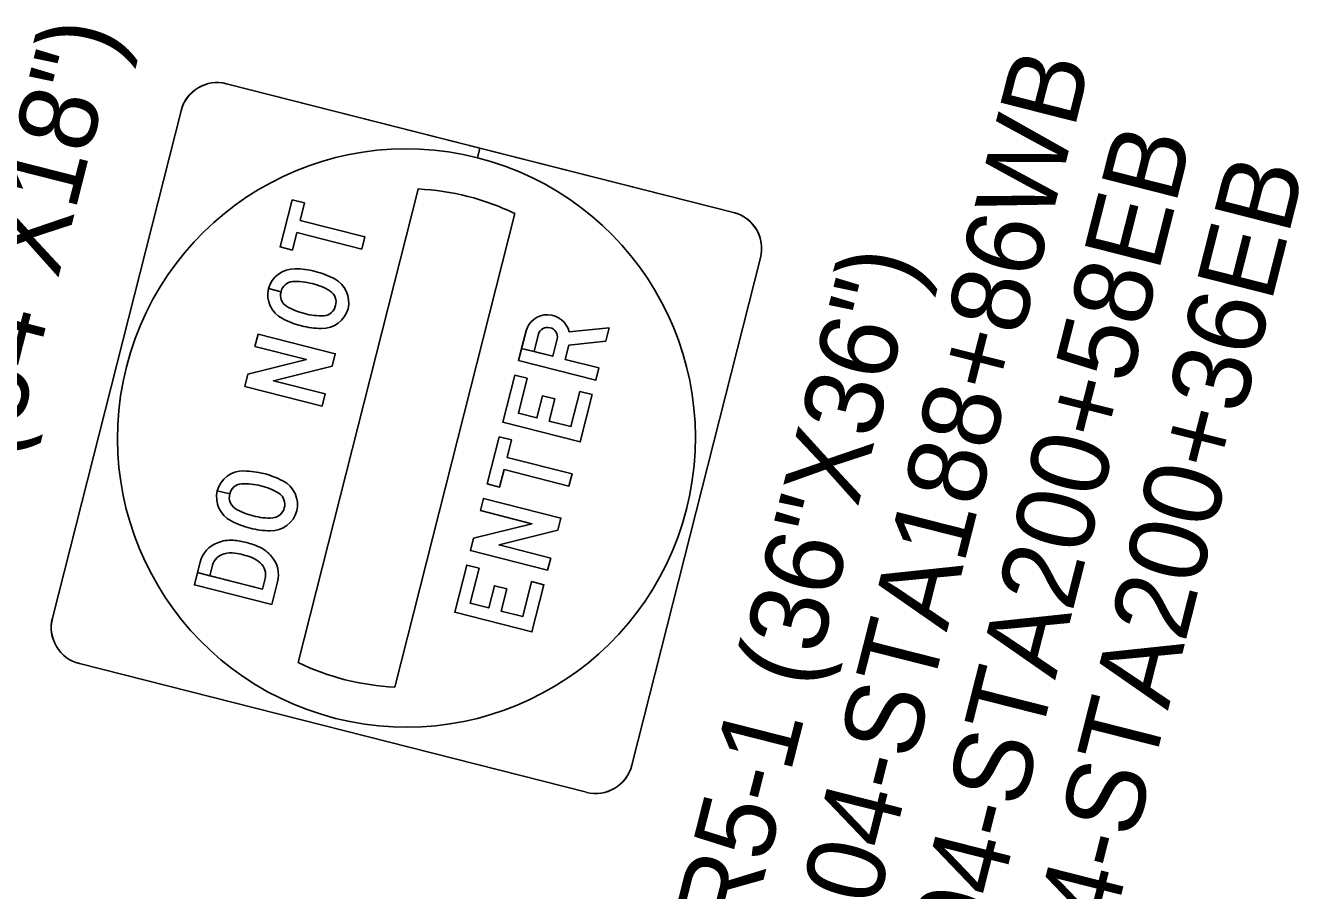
# Model space of a CAD drawing. Extents: x 670257 to 671518, y 737783 to 738188.
# Drawn here: x 670290.916 to 670295.008, y 738151.567 to 738154.341 of the extents above; entities that cross this region are included whole.
import ezdxf

# ---------------------------------------------------------------- set-up
doc = ezdxf.new("R2010")
doc.units = 0
doc.layers.add('Default', color=7, linetype='Continuous')

msp = doc.modelspace()

# ---------------------------------------------------------------- linework, layer by layer
at = {"layer": 'Default'}
for p, q in [((670293.1883, 738153.7419), (670291.5609, 738154.1546)), ((670293.1883, 738153.7419), (670291.5609, 738154.1546)), ((670293.1883, 738153.7418), (670291.561, 738154.1546)), ((670292.3746, 738153.9482), (670291.561, 738154.1546)), ((670292.3746, 738153.9482), (670291.561, 738154.1546)), ((670291.4152, 738154.0679), (670291.0023, 738152.44)), ((670291.4152, 738154.0679), (670291.0023, 738152.44)), ((670291.4152, 738154.0678), (670291.0024, 738152.4399)), ((670291.4152, 738154.0678), (670291.0024, 738152.4399)), ((670291.4152, 738154.0678), (670291.0024, 738152.4399)), ((670292.3746, 738153.9482), (670292.3668, 738153.9172)), ((670293.1883, 738153.7419), (670292.3747, 738153.9483)), ((670293.1883, 738153.7419), (670292.3747, 738153.9483)), ((670292.1763, 738153.8168), (670291.7911, 738152.2978)), ((670292.101, 738152.2192), (670292.4863, 738153.7382)), ((670292.8621, 738151.9683), (670293.275, 738153.5961)), ((670292.8621, 738151.9683), (670293.275, 738153.5961)), ((670292.8621, 738151.9683), (670293.275, 738153.5961)), ((670292.8621, 738151.9683), (670293.275, 738153.5961)), ((670292.8621, 738151.9683), (670293.275, 738153.5961)), ((670291.7362, 738153.4874), (670291.6962, 738153.4975)), ((670291.6962, 738153.4975), (670291.7362, 738153.4874)), ((670291.7362, 738153.4874), (670291.6962, 738153.4975)), ((670291.6962, 738153.4975), (670291.7362, 738153.4874)), ((670291.7362, 738153.4874), (670291.7362, 738153.4874)), ((670291.7362, 738153.4874), (670291.7362, 738153.4874)), ((670292.6227, 738153.3366), (670292.6084, 738153.2802)), ((670291.5716, 738152.8386), (670291.5317, 738152.8487)), ((670291.5317, 738152.8487), (670291.5716, 738152.8386)), ((670291.5716, 738152.8386), (670291.5317, 738152.8487)), ((670291.5317, 738152.8487), (670291.5716, 738152.8386)), ((670291.5716, 738152.8386), (670291.5716, 738152.8386)), ((670291.5716, 738152.8386), (670291.5716, 738152.8386)), ((670291.5166, 738152.6099), (670291.5081, 738152.5764)), ((670291.6852, 738152.5671), (670291.6767, 738152.5336)), ((670291.6852, 738152.5671), (670291.6767, 738152.5336)), ((670291.7064, 738152.4841), (670291.7249, 738152.5571)), ((670291.0891, 738152.2942), (670292.7164, 738151.8815)), ((670291.0891, 738152.2942), (670292.7164, 738151.8815)), ((670291.0891, 738152.2942), (670292.7164, 738151.8815)), ((670291.0891, 738152.2942), (670292.7164, 738151.8815)), ((670291.0891, 738152.2942), (670292.7164, 738151.8815))]:
    msp.add_line(p, q, dxfattribs=at)
for points in [[(670292.3667, 738153.9172), (670292.3746, 738153.9482)], [(670292.3747, 738153.9483), (670292.3668, 738153.9172)], [(670292.3668, 738153.9172), (670292.3746, 738153.9482)], [(670291.7911, 738152.2978), (670291.7911, 738152.2978), (670292.1763, 738153.8168), (670292.1764, 738153.8168)], [(670292.4863, 738153.7382), (670292.4863, 738153.7382), (670292.101, 738152.2192), (670292.101, 738152.2192)], [(670292.5228, 738153.3619), (670292.4986, 738153.2665), (670292.7466, 738153.2036), (670292.7565, 738153.2427), (670292.648, 738153.2702), (670292.6596, 738153.3157)], [(670292.5228, 738153.3619), (670292.5085, 738153.3056), (670292.5482, 738153.2956), (670292.5625, 738153.3519)], [(670292.5228, 738153.3619), (670292.5085, 738153.3056), (670292.5482, 738153.2956), (670292.5625, 738153.3519)], [(670292.7466, 738153.2036), (670292.7565, 738153.2427), (670292.648, 738153.2702), (670292.6596, 738153.3157), (670292.7784, 738153.3291), (670292.789, 738153.371), (670292.661, 738153.3582)], [(670292.7466, 738153.2036), (670292.7565, 738153.2427), (670292.648, 738153.2702), (670292.6596, 738153.3157), (670292.7784, 738153.3291), (670292.789, 738153.371), (670292.661, 738153.3582)], [(670292.6596, 738153.3157), (670292.7784, 738153.3291), (670292.789, 738153.371), (670292.661, 738153.3582)], [(670292.6227, 738153.3366), (670292.6084, 738153.2802), (670292.5085, 738153.3056), (670292.4986, 738153.2665), (670292.7466, 738153.2036)], [(670292.6227, 738153.3366), (670292.6084, 738153.2802), (670292.5085, 738153.3056), (670292.4986, 738153.2665), (670292.7466, 738153.2036)], [(670292.6084, 738153.2802), (670292.5482, 738153.2955), (670292.5625, 738153.3519)], [(670291.4769, 738152.62), (670291.4584, 738152.547), (670291.7064, 738152.4841)], [(670291.4769, 738152.62), (670291.4684, 738152.5865), (670291.5081, 738152.5764), (670291.5166, 738152.6099)], [(670291.4769, 738152.62), (670291.4684, 738152.5865), (670291.5081, 738152.5764), (670291.5166, 738152.6099)], [(670291.6767, 738152.5336), (670291.4684, 738152.5865), (670291.4584, 738152.547), (670291.7064, 738152.4841), (670291.7249, 738152.5571)], [(670291.6767, 738152.5336), (670291.4684, 738152.5865), (670291.4584, 738152.547), (670291.7064, 738152.4841), (670291.7249, 738152.5571)], [(670291.5081, 738152.5764), (670291.6767, 738152.5336), (670291.6852, 738152.5671)]]:
    msp.add_lwpolyline(points, dxfattribs=at)
for points in [[(670291.7717, 738153.7823), (670291.8114, 738153.7722), (670291.7971, 738153.716), (670292.0054, 738153.6632), (670291.9955, 738153.624), (670291.7872, 738153.6769), (670291.7729, 738153.6207), (670291.7333, 738153.6308)], [(670291.7717, 738153.7823), (670291.8114, 738153.7722), (670291.7971, 738153.716), (670292.0054, 738153.6632), (670291.9955, 738153.624), (670291.7872, 738153.6769), (670291.7729, 738153.6207), (670291.7333, 738153.6308)], [(670291.7717, 738153.7823), (670291.8114, 738153.7722), (670291.7971, 738153.716), (670292.0054, 738153.6632), (670291.9955, 738153.624), (670291.7872, 738153.6769), (670291.7729, 738153.6207), (670291.7333, 738153.6308)], [(670291.8678, 738153.1207), (670291.6199, 738153.1836), (670291.6299, 738153.2232), (670291.8175, 738153.2701), (670291.6524, 738153.3119), (670291.6623, 738153.351), (670291.9103, 738153.2881), (670291.9004, 738153.249), (670291.7118, 738153.2019), (670291.8778, 738153.1598)], [(670291.8678, 738153.1207), (670291.6199, 738153.1836), (670291.6299, 738153.2232), (670291.8175, 738153.2701), (670291.6524, 738153.3119), (670291.6623, 738153.351), (670291.9103, 738153.2881), (670291.9004, 738153.249), (670291.7118, 738153.2019), (670291.8778, 738153.1598)], [(670291.8678, 738153.1207), (670291.6199, 738153.1836), (670291.6299, 738153.2232), (670291.8175, 738153.2701), (670291.6524, 738153.3119), (670291.6623, 738153.351), (670291.9103, 738153.2881), (670291.9004, 738153.249), (670291.7118, 738153.2019), (670291.8778, 738153.1598)], [(670292.5265, 738153.21), (670292.498, 738153.0975), (670292.5575, 738153.0824), (670292.5755, 738153.1535), (670292.6152, 738153.1435), (670292.5972, 738153.0724), (670292.6666, 738153.0548), (670292.6951, 738153.1672), (670292.7348, 738153.1571), (670292.6964, 738153.0056), (670292.4484, 738153.0685), (670292.4868, 738153.22)], [(670292.5265, 738153.21), (670292.498, 738153.0975), (670292.5575, 738153.0824), (670292.5755, 738153.1535), (670292.6152, 738153.1435), (670292.5972, 738153.0724), (670292.6666, 738153.0548), (670292.6951, 738153.1672), (670292.7348, 738153.1571), (670292.6964, 738153.0056), (670292.4484, 738153.0685), (670292.4868, 738153.22)], [(670292.5265, 738153.21), (670292.498, 738153.0975), (670292.5575, 738153.0824), (670292.5755, 738153.1535), (670292.6152, 738153.1435), (670292.5972, 738153.0724), (670292.6666, 738153.0548), (670292.6951, 738153.1672), (670292.7348, 738153.1571), (670292.6964, 738153.0056), (670292.4484, 738153.0685), (670292.4868, 738153.22)], [(670292.4366, 738153.0221), (670292.4763, 738153.0121), (670292.462, 738152.9559), (670292.6703, 738152.9031), (670292.6604, 738152.8639), (670292.4521, 738152.9168), (670292.4379, 738152.8606), (670292.3982, 738152.8706)], [(670292.4366, 738153.0221), (670292.4763, 738153.0121), (670292.462, 738152.9559), (670292.6703, 738152.9031), (670292.6604, 738152.8639), (670292.4521, 738152.9168), (670292.4379, 738152.8606), (670292.3982, 738152.8706)], [(670292.4366, 738153.0221), (670292.4763, 738153.0121), (670292.462, 738152.9559), (670292.6703, 738152.9031), (670292.6604, 738152.8639), (670292.4521, 738152.9168), (670292.4379, 738152.8606), (670292.3982, 738152.8706)], [(670292.5919, 738152.5939), (670292.344, 738152.6568), (670292.354, 738152.6964), (670292.5416, 738152.7432), (670292.3765, 738152.7851), (670292.3864, 738152.8242), (670292.6344, 738152.7613), (670292.6245, 738152.7222), (670292.4359, 738152.6751), (670292.6018, 738152.633)], [(670292.5919, 738152.5939), (670292.344, 738152.6568), (670292.354, 738152.6964), (670292.5416, 738152.7432), (670292.3765, 738152.7851), (670292.3864, 738152.8242), (670292.6344, 738152.7613), (670292.6245, 738152.7222), (670292.4359, 738152.6751), (670292.6018, 738152.633)], [(670292.5919, 738152.5939), (670292.344, 738152.6568), (670292.354, 738152.6964), (670292.5416, 738152.7432), (670292.3765, 738152.7851), (670292.3864, 738152.8242), (670292.6344, 738152.7613), (670292.6245, 738152.7222), (670292.4359, 738152.6751), (670292.6018, 738152.633)], [(670292.3719, 738152.6004), (670292.3434, 738152.4879), (670292.4029, 738152.4728), (670292.4209, 738152.5439), (670292.4606, 738152.5338), (670292.4425, 738152.4628), (670292.512, 738152.4452), (670292.5405, 738152.5576), (670292.5802, 738152.5475), (670292.5417, 738152.396), (670292.2938, 738152.4589), (670292.3322, 738152.6104)], [(670292.3719, 738152.6004), (670292.3434, 738152.4879), (670292.4029, 738152.4728), (670292.4209, 738152.5439), (670292.4606, 738152.5338), (670292.4425, 738152.4628), (670292.512, 738152.4452), (670292.5405, 738152.5576), (670292.5802, 738152.5475), (670292.5417, 738152.396), (670292.2938, 738152.4589), (670292.3322, 738152.6104)], [(670292.3719, 738152.6004), (670292.3434, 738152.4879), (670292.4029, 738152.4728), (670292.4209, 738152.5439), (670292.4606, 738152.5338), (670292.4425, 738152.4628), (670292.512, 738152.4452), (670292.5405, 738152.5576), (670292.5802, 738152.5475), (670292.5417, 738152.396), (670292.2938, 738152.4589), (670292.3322, 738152.6104)]]:
    msp.add_lwpolyline(points, close=True, dxfattribs=at)
for centre, major_axis, ratio, start_param, end_param in [((670291.5314, 738154.0384), (0.0295, 0.1163), 0.999667, 0, 1.570796), ((670291.5314, 738154.0384), (0.0295, 0.1163), 0.999667, 0, 1.570796), ((670291.5315, 738154.0383), (0.0295, 0.1163), 0.999667, 6.283185, 7.853982), ((670291.5315, 738154.0383), (0.0295, 0.1163), 0.999667, 6.283185, 7.853982), ((670291.5315, 738154.0383), (0.0295, 0.1163), 0.999667, 6.283185, 7.853982), ((670292.1387, 738153.018), (0.2281, 0.8992), 0.999667, 0, 6.283158), ((670292.1387, 738153.018), (0.2281, 0.8992), 0.999667, 0, 6.283158), ((670292.1387, 738153.018), (0.2281, 0.8992), 0.999667, 0, 6.283158), ((670292.1387, 738153.018), (0.1966, 0.7752), 0.999667, 0, 0.201359), ((670292.1387, 738153.018), (0.1966, 0.7752), 0.999667, 0, 0.201359), ((670292.1387, 738153.018), (0.1966, 0.7752), 0.999667, 6.081826, 6.283153), ((670292.1387, 738153.018), (0.1966, 0.7752), 0.999667, 6.081826, 6.283153), ((670293.1588, 738153.6256), (0.0295, 0.1163), 0.999667, 4.712389, 6.283185), ((670293.1588, 738153.6256), (0.0295, 0.1163), 0.999667, 4.712389, 6.283185), ((670293.1588, 738153.6256), (0.0295, 0.1163), 0.999667, 4.712388, 6.283186), ((670293.1588, 738153.6256), (0.0295, 0.1163), 0.999667, 4.712388, 6.283186), ((670293.1588, 738153.6256), (0.0295, 0.1163), 0.999667, 4.712388, 6.283186), ((670291.78, 738153.4757), (-0.0839, 0.0213), 0.985425, 4.940915, 6.276178), ((670291.78, 738153.4757), (-0.0839, 0.0213), 0.985425, 4.940915, 6.27603), ((670291.78, 738153.4757), (-0.0839, 0.0213), 0.985425, 4.940915, 6.27603), ((670291.781, 738153.3021), (-0.2545, 0.0645), 0.985425, 4.707364, 4.955713), ((670291.781, 738153.3021), (-0.2545, 0.0645), 0.985425, 4.707364, 4.955713), ((670291.781, 738153.3021), (-0.2545, 0.0645), 0.985425, 4.707364, 4.955713), ((670291.7779, 738153.4782), (-0.0414, 0.0105), 0.985425, 5.062003, 6.314032), ((670291.7779, 738153.4782), (-0.0414, 0.0105), 0.985425, 5.062003, 6.313732), ((670291.7779, 738153.4782), (-0.0414, 0.0105), 0.985425, 5.062003, 6.313732), ((670291.7847, 738153.3304), (-0.1867, 0.0473), 0.985425, 4.688261, 5.016143), ((670291.7847, 738153.3304), (-0.1867, 0.0473), 0.985425, 4.688261, 5.016143), ((670291.7847, 738153.3304), (-0.1867, 0.0473), 0.985425, 4.688261, 5.016143), ((670291.7835, 738153.3015), (-0.2545, 0.0645), 0.985425, 4.469065, 4.717414), ((670291.7835, 738153.3015), (-0.2545, 0.0645), 0.985425, 4.469065, 4.717414), ((670291.7835, 738153.3015), (-0.2545, 0.0645), 0.985425, 4.469065, 4.717414), ((670291.8671, 738153.4536), (-0.0839, 0.0213), 0.985425, 3.1486, 4.483863), ((670291.8671, 738153.4536), (-0.0839, 0.0213), 0.985425, 3.1486, 4.483863), ((670291.8671, 738153.4536), (-0.0839, 0.0213), 0.985425, 3.1486, 4.483863), ((670291.7803, 738153.4768), (-0.0839, 0.0213), 0.985425, 0.007008, 1.34227), ((670291.7803, 738153.4768), (-0.0839, 0.0213), 0.985425, 0.007008, 1.34227), ((670291.7803, 738153.4768), (-0.0839, 0.0213), 0.985425, 0.007008, 1.34227), ((670291.7772, 738153.4756), (-0.0414, 0.0105), 0.985425, 6.252339, 7.504367), ((670291.7772, 738153.4756), (-0.0414, 0.0105), 0.985425, 6.252339, 7.504367), ((670291.7772, 738153.4756), (-0.0414, 0.0105), 0.985425, 6.252339, 7.504367), ((670291.7937, 738153.3281), (-0.1867, 0.0473), 0.985425, 4.408635, 4.736517), ((670291.7937, 738153.3281), (-0.1867, 0.0473), 0.985425, 4.408635, 4.736517), ((670291.7937, 738153.3281), (-0.1867, 0.0473), 0.985425, 4.408635, 4.736517), ((670291.8702, 738153.4547), (-0.0414, 0.0105), 0.985425, 3.110746, 4.362774), ((670291.8702, 738153.4547), (-0.0414, 0.0105), 0.985425, 3.110746, 4.362775), ((670291.8702, 738153.4547), (-0.0414, 0.0105), 0.985425, 3.110746, 4.362775), ((670291.8537, 738153.6023), (-0.1867, 0.0473), 0.985425, 1.267043, 1.594924), ((670291.8537, 738153.6023), (-0.1867, 0.0473), 0.985425, 1.267042, 1.594924), ((670291.8537, 738153.6023), (-0.1867, 0.0473), 0.985425, 1.267042, 1.594924), ((670291.8695, 738153.4522), (-0.0414, 0.0105), 0.985425, 1.920411, 3.172439), ((670291.8695, 738153.4522), (-0.0414, 0.0105), 0.985425, 1.920411, 3.172439), ((670291.8695, 738153.4522), (-0.0414, 0.0105), 0.985425, 1.920411, 3.172439), ((670291.8639, 738153.6289), (-0.2545, 0.0645), 0.985425, 1.327472, 1.575821), ((670291.8639, 738153.6289), (-0.2545, 0.0645), 0.985425, 1.327472, 1.575821), ((670291.8639, 738153.6289), (-0.2545, 0.0645), 0.985425, 1.327472, 1.575821), ((670291.8627, 738153.6), (-0.1867, 0.0473), 0.985425, 1.546668, 1.87455), ((670291.8627, 738153.6), (-0.1867, 0.0473), 0.985425, 1.546668, 1.87455), ((670291.8627, 738153.6), (-0.1867, 0.0473), 0.985425, 1.546668, 1.87455), ((670291.8674, 738153.4547), (-0.0839, 0.0213), 0.985425, 1.799323, 3.134585), ((670291.8674, 738153.4547), (-0.0839, 0.0213), 0.985425, 1.799323, 3.134585), ((670291.8674, 738153.4547), (-0.0839, 0.0213), 0.985425, 1.799323, 3.134585), ((670292.5915, 738153.3432), (-0.0691, 0.0175), 0.985328, 3.608399, 6.264838), ((670292.5915, 738153.3432), (-0.0691, 0.0175), 0.985328, 3.608399, 6.264838), ((670292.5915, 738153.3432), (-0.0691, 0.0175), 0.985328, 3.608399, 6.264838), ((670291.8664, 738153.6283), (-0.2545, 0.0645), 0.985425, 1.565772, 1.814121), ((670291.8664, 738153.6283), (-0.2545, 0.0645), 0.985425, 1.565772, 1.814121), ((670291.8664, 738153.6283), (-0.2545, 0.0645), 0.985425, 1.565772, 1.814121), ((670292.5921, 738153.3422), (-0.0302, 0.0077), 0.985328, 3.211299, 6.213479), ((670292.5921, 738153.3422), (-0.0302, 0.0077), 0.985328, 3.211299, 6.213479), ((670292.5921, 738153.3422), (-0.0302, 0.0077), 0.985328, 3.211299, 6.213479), ((670291.6154, 738152.8269), (-0.0839, 0.0213), 0.985425, 4.940915, 6.276178), ((670291.6154, 738152.8269), (-0.0839, 0.0213), 0.985425, 4.940915, 6.27603), ((670291.6154, 738152.8269), (-0.0839, 0.0213), 0.985425, 4.940915, 6.27603), ((670291.6164, 738152.6533), (-0.2545, 0.0645), 0.985425, 4.707364, 4.955713), ((670291.6164, 738152.6533), (-0.2545, 0.0645), 0.985425, 4.707364, 4.955713), ((670291.6164, 738152.6533), (-0.2545, 0.0645), 0.985425, 4.707364, 4.955713), ((670291.6133, 738152.8294), (-0.0414, 0.0105), 0.985425, 5.062003, 6.314032), ((670291.6133, 738152.8294), (-0.0414, 0.0105), 0.985425, 5.062003, 6.313732), ((670291.6133, 738152.8294), (-0.0414, 0.0105), 0.985425, 5.062003, 6.313732), ((670291.6202, 738152.6816), (-0.1867, 0.0473), 0.985425, 4.688261, 5.016143), ((670291.6202, 738152.6816), (-0.1867, 0.0473), 0.985425, 4.688261, 5.016143), ((670291.6202, 738152.6816), (-0.1867, 0.0473), 0.985425, 4.688261, 5.016143), ((670291.6292, 738152.6793), (-0.1867, 0.0473), 0.985425, 4.408635, 4.736517), ((670291.6292, 738152.6793), (-0.1867, 0.0473), 0.985425, 4.408635, 4.736517), ((670291.6292, 738152.6793), (-0.1867, 0.0473), 0.985425, 4.408635, 4.736517), ((670291.619, 738152.6527), (-0.2545, 0.0645), 0.985425, 4.469065, 4.717414), ((670291.619, 738152.6527), (-0.2545, 0.0645), 0.985425, 4.469065, 4.717414), ((670291.619, 738152.6527), (-0.2545, 0.0645), 0.985425, 4.469065, 4.717414), ((670291.7026, 738152.8048), (-0.0839, 0.0213), 0.985425, 3.1486, 4.483863), ((670291.7026, 738152.8048), (-0.0839, 0.0213), 0.985425, 3.1486, 4.483863), ((670291.7026, 738152.8048), (-0.0839, 0.0213), 0.985425, 3.1486, 4.483863), ((670291.6157, 738152.828), (-0.0839, 0.0213), 0.985425, 0.007008, 1.34227), ((670291.6157, 738152.828), (-0.0839, 0.0213), 0.985425, 0.007008, 1.34227), ((670291.6157, 738152.828), (-0.0839, 0.0213), 0.985425, 0.007008, 1.34227), ((670291.6127, 738152.8268), (-0.0414, 0.0105), 0.985425, 6.252339, 7.504367), ((670291.6127, 738152.8268), (-0.0414, 0.0105), 0.985425, 6.252339, 7.504367), ((670291.6127, 738152.8268), (-0.0414, 0.0105), 0.985425, 6.252339, 7.504367), ((670291.7056, 738152.8059), (-0.0414, 0.0105), 0.985425, 3.110746, 4.362774), ((670291.7056, 738152.8059), (-0.0414, 0.0105), 0.985425, 3.110746, 4.362775), ((670291.7056, 738152.8059), (-0.0414, 0.0105), 0.985425, 3.110746, 4.362775), ((670291.6891, 738152.9535), (-0.1867, 0.0473), 0.985425, 1.267043, 1.594924), ((670291.6891, 738152.9535), (-0.1867, 0.0473), 0.985425, 1.267042, 1.594924), ((670291.6891, 738152.9535), (-0.1867, 0.0473), 0.985425, 1.267042, 1.594924), ((670291.7029, 738152.8059), (-0.0839, 0.0213), 0.985425, 1.799323, 3.134585), ((670291.7029, 738152.8059), (-0.0839, 0.0213), 0.985425, 1.799323, 3.134585), ((670291.7029, 738152.8059), (-0.0839, 0.0213), 0.985425, 1.799323, 3.134585), ((670291.705, 738152.8034), (-0.0414, 0.0105), 0.985425, 1.920411, 3.172439), ((670291.705, 738152.8034), (-0.0414, 0.0105), 0.985425, 1.920411, 3.172439), ((670291.705, 738152.8034), (-0.0414, 0.0105), 0.985425, 1.920411, 3.172439), ((670291.6993, 738152.9801), (-0.2545, 0.0645), 0.985425, 1.327472, 1.575821), ((670291.6993, 738152.9801), (-0.2545, 0.0645), 0.985425, 1.327472, 1.575821), ((670291.6993, 738152.9801), (-0.2545, 0.0645), 0.985425, 1.327472, 1.575821), ((670291.6981, 738152.9512), (-0.1867, 0.0473), 0.985425, 1.546668, 1.87455), ((670291.6981, 738152.9512), (-0.1867, 0.0473), 0.985425, 1.546668, 1.87455), ((670291.6981, 738152.9512), (-0.1867, 0.0473), 0.985425, 1.546668, 1.87455), ((670291.7019, 738152.9795), (-0.2545, 0.0645), 0.985425, 1.565772, 1.814121), ((670291.7019, 738152.9795), (-0.2545, 0.0645), 0.985425, 1.565772, 1.814121), ((670291.7019, 738152.9795), (-0.2545, 0.0645), 0.985425, 1.565772, 1.814121), ((670291.5626, 738152.5994), (-0.0854, 0.0217), 0.994387, 5.308841, 6.296324), ((670291.5626, 738152.5994), (-0.0854, 0.0217), 0.994387, 5.308841, 6.296324), ((670291.5626, 738152.5994), (-0.0854, 0.0217), 0.994387, 5.308841, 6.296324), ((670291.5757, 738152.5782), (-0.1093, 0.0277), 0.994387, 4.893794, 5.353227), ((670291.5757, 738152.5782), (-0.1093, 0.0277), 0.994387, 4.893794, 5.353227), ((670291.5757, 738152.5782), (-0.1093, 0.0277), 0.994387, 4.893794, 5.353227), ((670291.5565, 738152.4054), (-0.2787, 0.0707), 0.994387, 4.719381, 4.866939), ((670291.5565, 738152.4054), (-0.2787, 0.0707), 0.994387, 4.719381, 4.866939), ((670291.5565, 738152.4054), (-0.2787, 0.0707), 0.994387, 4.719381, 4.866939), ((670291.5526, 738152.4063), (-0.2787, 0.0707), 0.994387, 4.557839, 4.705397), ((670291.5526, 738152.4063), (-0.2787, 0.0707), 0.994387, 4.557839, 4.705397), ((670291.5526, 738152.4063), (-0.2787, 0.0707), 0.994387, 4.557839, 4.705397), ((670291.6181, 738152.5674), (-0.1093, 0.0277), 0.994387, 4.071551, 4.530984), ((670291.6181, 738152.5674), (-0.1093, 0.0277), 0.994387, 4.071551, 4.530984), ((670291.6181, 738152.5674), (-0.1093, 0.0277), 0.994387, 4.071551, 4.530984), ((670291.5671, 738152.5961), (-0.0508, 0.0129), 0.994387, 5.209958, 6.265172), ((670291.5671, 738152.5961), (-0.0508, 0.0129), 0.994387, 5.209958, 6.265172), ((670291.5671, 738152.5961), (-0.0508, 0.0129), 0.994387, 5.209958, 6.265172), ((670291.5765, 738152.5621), (-0.0851, 0.0216), 0.994387, 4.827156, 5.217241), ((670291.5765, 738152.5621), (-0.0851, 0.0216), 0.994387, 4.827156, 5.217241), ((670291.5765, 738152.5621), (-0.0851, 0.0216), 0.994387, 4.827156, 5.217241), ((670291.5631, 738152.4584), (-0.1871, 0.0475), 0.994387, 4.688208, 4.829332), ((670291.5631, 738152.4584), (-0.1871, 0.0475), 0.994387, 4.688208, 4.829332), ((670291.5631, 738152.4584), (-0.1871, 0.0475), 0.994387, 4.688208, 4.829332), ((670291.5721, 738152.4561), (-0.1871, 0.0475), 0.994387, 4.595446, 4.73657), ((670291.5721, 738152.4561), (-0.1871, 0.0475), 0.994387, 4.595446, 4.73657), ((670291.5721, 738152.4561), (-0.1871, 0.0475), 0.994387, 4.595446, 4.73657), ((670291.6097, 738152.5537), (-0.0851, 0.0216), 0.994387, 4.207537, 4.597622), ((670291.6097, 738152.5537), (-0.0851, 0.0216), 0.994387, 4.207537, 4.597622), ((670291.6097, 738152.5537), (-0.0851, 0.0216), 0.994387, 4.207537, 4.597622), ((670291.6398, 738152.5798), (-0.0854, 0.0217), 0.994387, 3.128454, 4.115937), ((670291.6398, 738152.5798), (-0.0854, 0.0217), 0.994387, 3.128454, 4.115937), ((670291.6398, 738152.5798), (-0.0854, 0.0217), 0.994387, 3.128454, 4.115937), ((670291.6342, 738152.5791), (-0.0508, 0.0129), 0.994387, 3.159606, 4.21482), ((670291.6342, 738152.5791), (-0.0508, 0.0129), 0.994387, 3.159606, 4.21482), ((670291.6342, 738152.5791), (-0.0508, 0.0129), 0.994387, 3.159606, 4.21482), ((670291.1185, 738152.4105), (0.0295, 0.1163), 0.999667, 1.570796, 3.141593), ((670291.1185, 738152.4105), (0.0295, 0.1163), 0.999667, 1.570796, 3.141593), ((670291.1186, 738152.4105), (0.0295, 0.1163), 0.999667, 1.570796, 3.141593), ((670291.1186, 738152.4105), (0.0295, 0.1163), 0.999667, 1.570796, 3.141593), ((670291.1186, 738152.4105), (0.0295, 0.1163), 0.999667, 1.570796, 3.141593), ((670292.1387, 738153.018), (0.1966, 0.7752), 0.999667, 2.940234, 3.342952), ((670292.1387, 738153.018), (0.1966, 0.7752), 0.999667, 2.940234, 3.342952), ((670292.7459, 738151.9977), (0.0295, 0.1163), 0.999667, 3.141593, 4.712389), ((670292.7459, 738151.9977), (0.0295, 0.1163), 0.999667, 3.141593, 4.712389), ((670292.7459, 738151.9977), (0.0295, 0.1163), 0.999667, 3.141593, 4.712389), ((670292.7459, 738151.9977), (0.0295, 0.1163), 0.999667, 3.141593, 4.712389), ((670292.7459, 738151.9977), (0.0295, 0.1163), 0.999667, 3.141592, 4.71239)]:
    msp.add_ellipse(centre, major_axis=major_axis, ratio=ratio, start_param=start_param, end_param=end_param, dxfattribs=at)

# ---------------------------------------------------------------- texts
for s, p in [('R6-1L (54"X18")', (670290.6253, 738151.9701)), ('SS-072-04-STA188+86WB', (670293.3474, 738150.3222)), ('SS-072-04-STA200+58EB', (670293.6954, 738150.169)), ('SS-072-04-STA200+36EB', (670294.0574, 738150.0711)), ('R5-1 (36"X36")', (670293.2382, 738151.4171))]:
    msp.add_text(s, height=0.25, rotation=75.7686, dxfattribs=at).set_placement(p)

doc.saveas('drawing.dxf')
